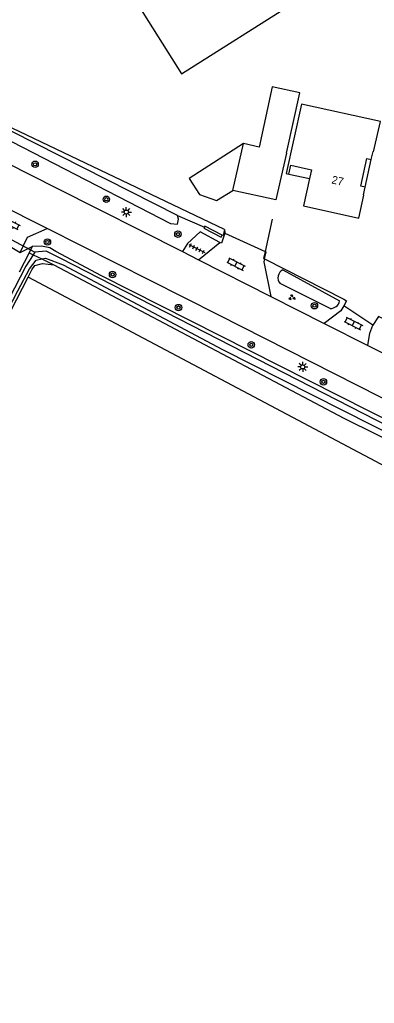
# Model space of a CAD drawing. Extents: x 128999 to 131010, y 395498 to 399007.
# Drawn here: x 129327.3 to 129371.7, y 398294.6 to 398417.5 of the extents above; entities that cross this region are included whole.
import ezdxf

# ---------------------------------------------------------------- set-up
doc = ezdxf.new("R2010")
doc.units = 0
for name, color, linetype in [('gg-afsc-erfafscheiding', 7, 'Continuous'), ('gg-afsc-hekwerk', 7, 'Continuous'), ('gg-afsc-muur', 7, 'Continuous'), ('gg-anno-huisnummerreeks BGT', 7, 'Continuous'), ('gg-bbg-bijgebouw', 7, 'Continuous'), ('gg-bbg-gedigitaliseerde bijgebouw', 7, 'Continuous'), ('gg-bbg-hoofdgebouw', 7, 'Continuous'), ('gg-bbg-luifel en loopbrug', 7, 'Continuous'), ('gg-bbg-onder overbouw', 7, 'Continuous'), ('gg-bbg-pand overbouw', 7, 'Continuous'), ('gg-knt-onverhard', 7, 'Continuous'), ('gg-knt-verharding', 7, 'Continuous'), ('gg-kntw-bovenkant insteek waterloop', 7, 'Continuous'), ('gg-kntw-waterlijn', 7, 'Continuous'), ('gg-kwrk-duiker nz buis', 7, 'Continuous'), ('gt-grn-groengrens', 7, 'Continuous'), ('gt-grn-vlakafsluiter', 7, 'Continuous'), ('gt-symb-boom', 7, 'Continuous'), ('gt-symb-groenvak', 7, 'Continuous'), ('gt-symb-klinker verharding', 7, 'Continuous'), ('gt-symb-lichtmast', 7, 'Continuous'), ('gt-symb-tegel verharding', 7, 'Continuous')]:
    doc.layers.add(name, color=color, linetype=linetype)

# ---------------------------------------------------------------- blocks, each defined once
blk = doc.blocks.new('gt0-BOOM')
at = {"layer": 'gt-symb-boom'}
for radius in [0.4, 0.2]:
    blk.add_circle((0, 0), radius, dxfattribs=at)
blk = doc.blocks.new('gt0-GRVAK')
at = {"layer": 'gt-symb-groenvak'}
for p, q in [((-0.11, 0.19), (-0.23, 0.24)), ((-0.18, 0.15), (0.09, 0.15)), ((-0.09, 0.21), (-0.16, 0.32)), ((-0.05, 0.21), (-0.05, 0.39)), ((0, 0.21), (0.06, 0.32)), ((0.01, 0.19), (0.13, 0.24)), ((0.26, -0.05), (0.2, 0.06)), ((0.31, -0.05), (0.31, 0.13)), ((0.35, -0.05), (0.41, 0.06)), ((-0.24, -0.23), (-0.36, -0.18)), ((-0.32, -0.26), (-0.05, -0.26)), ((-0.23, -0.21), (-0.29, -0.1)), ((-0.18, -0.2), (-0.18, -0.02)), ((-0.14, -0.21), (-0.07, -0.1)), ((-0.12, -0.23), (0, -0.18)), ((0.24, -0.07), (0.12, -0.02)), ((0.17, -0.11), (0.44, -0.11)), ((0.37, -0.07), (0.49, -0.02))]:
    blk.add_line(p, q, dxfattribs=at)
blk = doc.blocks.new('gt0-LMAST')
at = {"layer": 'gt-symb-lichtmast'}
for p, q in [((-0.18, 0.17), (-0.45, 0.44)), ((-0.01, 0.25), (-0.01, 0.62)), ((0.17, 0.17), (0.44, 0.44)), ((-0.26, 0), (-0.63, 0)), ((-0.18, -0.18), (-0.45, -0.45)), ((-0.01, -0.25), (-0.01, -0.63)), ((0.44, -0.45), (0.17, -0.18)), ((0.24, 0), (0.62, 0))]:
    blk.add_line(p, q, dxfattribs=at)
blk.add_circle((-0.01, 0), 0.25, dxfattribs=at)
blk = doc.blocks.new('gt0-KL1')
at = {"layer": 'gt-symb-klinker verharding'}
for p, q in [((-1.15, 0.3), (1.15, 0.3)), ((-1, -0.3), (-1, 0.3)), ((-0.5, 0.3), (-0.5, 0.45)), ((0, -0.3), (0, 0.3)), ((0.5, 0.3), (0.5, 0.45)), ((1, -0.3), (1, 0.3)), ((-1.15, -0.3), (1.15, -0.3)), ((-0.5, -0.45), (-0.5, -0.3)), ((0.5, -0.45), (0.5, -0.3))]:
    blk.add_line(p, q, dxfattribs=at)
blk = doc.blocks.new('gt0-TEG1')
at = {"layer": 'gt-symb-tegel verharding'}
for p, q in [((-1.12, 0), (1.12, 0)), ((-0.9, -0.25), (-0.9, 0.25)), ((-0.45, -0.25), (-0.45, 0.25)), ((0, -0.25), (0, 0.25)), ((0.45, -0.25), (0.45, 0.25)), ((0.9, -0.25), (0.9, 0.25))]:
    blk.add_line(p, q, dxfattribs=at)

msp = doc.modelspace()

# ---------------------------------------------------------------- linework, layer by layer
at = {"layer": 'gg-afsc-erfafscheiding'}
for p, q in [((129358.9, 398392.58), (129358.02, 398388.53)), ((129357.96, 398387.63), (129367.87, 398382.58))]:
    msp.add_line(p, q, dxfattribs=at)
msp.add_lwpolyline([(129358.02, 398388.53), (129357.84, 398387.7), (129357.96, 398387.63)], dxfattribs=at)
at = {"layer": 'gg-afsc-hekwerk'}
msp.add_line((129352.94, 398391.3), (129317.57, 398408.17), dxfattribs=at)
at = {"layer": 'gg-afsc-muur'}
for points in [[(129352.68, 398390.6), (129350.51, 398391.72), (129350.44, 398391.58)], [(129350.44, 398391.58), (129350.37, 398391.44), (129352.55, 398390.32), (129352.68, 398390.6)]]:
    msp.add_lwpolyline(points, dxfattribs=at)
at = {"layer": 'gg-bbg-bijgebouw'}
msp.add_line((129354.01, 398396.16), (129355.31, 398402.03), dxfattribs=at)
msp.add_lwpolyline([(129360.69, 398400.84), (129359.39, 398394.98), (129354.01, 398396.16)], dxfattribs=at)
at = {"layer": 'gg-bbg-gedigitaliseerde bijgebouw'}
msp.add_lwpolyline([(129360.69, 398400.84), (129362.35, 398408.35), (129358.93, 398409.11), (129357.27, 398401.59), (129355.31, 398402.03)], dxfattribs=at)
at = {"layer": 'gg-bbg-hoofdgebouw'}
for points in [[(129358.29, 398425.59), (129353.14, 398422.32), (129351.43, 398425.01), (129342.23, 398419.19), (129347.59, 398410.74), (129361.94, 398419.83), (129358.29, 398425.59)], [(129371.3, 398400.04), (129371.52, 398401.02), (129371.6, 398401), (129372.44, 398404.77), (129362.58, 398406.96), (129360.67, 398398.3), (129361.01, 398398.22)], [(129361.01, 398398.22), (129361.26, 398399.31), (129363.81, 398398.76), (129363.57, 398397.66)], [(129363.57, 398397.66), (129362.81, 398394.24), (129369.75, 398392.72), (129370.38, 398395.59), (129370.32, 398395.61), (129370.54, 398396.58)]]:
    msp.add_lwpolyline(points, dxfattribs=at)
at = {"layer": 'gg-bbg-luifel en loopbrug'}
msp.add_line((129361.01, 398398.22), (129363.57, 398397.66), dxfattribs=at)
msp.add_lwpolyline([(129355.31, 398402.03), (129348.54, 398397.68), (129349.81, 398395.65), (129351.94, 398394.91), (129354.01, 398396.16)], dxfattribs=at)
at = {"layer": 'gg-bbg-onder overbouw'}
msp.add_lwpolyline([(129370.54, 398396.58), (129369.99, 398396.7), (129370.75, 398400.16), (129371.3, 398400.04)], dxfattribs=at)
at = {"layer": 'gg-bbg-pand overbouw'}
msp.add_line((129370.54, 398396.58), (129371.3, 398400.04), dxfattribs=at)
at = {"layer": 'gg-knt-onverhard'}
for p, q in [((129328.92, 398389.15), (129328.53, 398388.39)), ((129328.53, 398388.39), (129327.29, 398385.97))]:
    msp.add_line(p, q, dxfattribs=at)
at = {"layer": 'gg-knt-verharding'}
for p, q in [((129330.78, 398391.41), (129322.8, 398395.42)), ((129353.01, 398390.84), (129358.02, 398388.53)), ((129349.71, 398387.52), (129352.39, 398389.68)), ((129347.69, 398388.53), (129349.71, 398387.52)), ((129349.71, 398387.52), (129358.76, 398382.94)), ((129358.76, 398382.94), (129365.43, 398379.53)), ((129371.51, 398379.32), (129367.87, 398381.74)), ((129365.43, 398379.53), (129370.87, 398376.8)), ((129370.87, 398376.8), (129392.81, 398365.67))]:
    msp.add_line(p, q, dxfattribs=at)
for points in [[(129316.16, 398404.43), (129332.01, 398396.45), (129347.69, 398388.53)], [(129323.46, 398393.48), (129323.82, 398392.45), (129323.11, 398390.97), (129327.41, 398388.42)], [(129327.41, 398388.42), (129328.31, 398390.33), (129330.78, 398391.41)], [(129498.25, 398306.21), (129491.79, 398309.55), (129474.47, 398318.43), (129422.82, 398344.78), (129386.91, 398363), (129352.23, 398380.57), (129330.78, 398391.41)], [(129352.39, 398389.68), (129349.91, 398391.02), (129348.31, 398389.54), (129347.69, 398388.53)], [(129353.01, 398390.84), (129352.56, 398389.59), (129352.39, 398389.68)], [(129352.94, 398391.3), (129352.77, 398390.55), (129352.68, 398390.6)], [(129357.96, 398387.63), (129358.18, 398388.45), (129358.02, 398388.53)], [(129357.96, 398387.63), (129357.86, 398387.25), (129358.76, 398382.94)], [(129367.87, 398381.74), (129367.51, 398381.12), (129365.43, 398379.53)], [(129370.87, 398376.8), (129371.13, 398378.36), (129371.51, 398379.32)]]:
    msp.add_lwpolyline(points, dxfattribs=at)
at = {"layer": 'gg-kntw-bovenkant insteek waterloop'}
for p, q in [((129360.26, 398386.25), (129367.33, 398382.36)), ((129366.17, 398381.42), (129359.9, 398384.54))]:
    msp.add_line(p, q, dxfattribs=at)
for points in [[(129347.07, 398393.04), (129317.52, 398407.97), (129317.06, 398407.05)], [(129317.06, 398407.05), (129346.22, 398392.05), (129347.09, 398391.94), (129347.2, 398392.59), (129347.07, 398393.04)], [(129498.18, 398303.84), (129497.09, 398304.35), (129496.14, 398305.24), (129467.87, 398319.84), (129431.82, 398337.81), (129397.01, 398355.49), (129337.56, 398385.51), (129331.87, 398388.54), (129331.1, 398389.02), (129330.08, 398389.22), (129328.92, 398389.15)], [(129328.42, 398385.34), (129328.89, 398386.24), (129329.23, 398386.79), (129330.21, 398387.06), (129331.6, 398386.89)], [(129331.6, 398386.89), (129367.88, 398367.71), (129405.5, 398349.09), (129441.74, 398330.6), (129474.4, 398313.58), (129496.68, 398302.53), (129497.49, 398302.26), (129497.76, 398302.46), (129498.18, 398303.84)], [(129272.33, 398277.03), (129293.08, 398316.22), (129303.64, 398337.78), (129314.62, 398358.63), (129328.42, 398385.34)]]:
    msp.add_lwpolyline(points, dxfattribs=at)
for centre, radius, start, end in [((129360.7, 398385.26), 1.08, 113.7931, 222.2236), ((129366.19, 398382.59), 1.17, 269.3578, 348.5157)]:
    msp.add_arc(centre, radius, start, end, dxfattribs=at)
at = {"layer": 'gg-kntw-waterlijn'}
for points in [[(129329.05, 398388.14), (129328.12, 398386.7), (129321.66, 398374.26), (129298.22, 398329.09), (129285.79, 398305.13), (129268.83, 398274.01)], [(129497.3, 398303.67), (129496.1, 398304.63), (129487.8, 398308.86), (129429.46, 398338.36), (129403.36, 398351.56), (129373.61, 398366.6), (129332.43, 398387.7), (129330.68, 398388.6), (129329.25, 398388.45), (129329.05, 398388.14)], [(129276.47, 398286.08), (129288.26, 398308.1), (129304.42, 398339.88), (129327.13, 398383.61), (129328.56, 398386.37), (129329.43, 398387.47), (129330.14, 398387.61)], [(129330.14, 398387.61), (129330.59, 398387.69), (129332.78, 398386.86), (129352.71, 398376.32), (129393.92, 398355.49), (129470.19, 398316.6), (129495.89, 398303.5), (129496.55, 398303.2), (129496.99, 398303.32), (129497.3, 398303.67)]]:
    msp.add_lwpolyline(points, dxfattribs=at)
at = {"layer": 'gg-kwrk-duiker nz buis'}
msp.add_line((129321.01, 398392.84), (129329.25, 398388.45), dxfattribs=at)
at = {"layer": 'gt-grn-groengrens'}
msp.add_line((129347.07, 398393.04), (129350.44, 398391.58), dxfattribs=at)
msp.add_lwpolyline([(129496.27, 398296.25), (129447.63, 398322.18), (129328.42, 398385.34)], dxfattribs=at)
at = {"layer": 'gt-grn-vlakafsluiter'}
for p, q in [((129352.94, 398391.3), (129353.01, 398390.84)), ((129327.41, 398388.42), (129328.92, 398389.15)), ((129328.53, 398388.39), (129329.05, 398388.14)), ((129329.05, 398388.14), (129330.14, 398387.61)), ((129330.14, 398387.61), (129331.6, 398386.89))]:
    msp.add_line(p, q, dxfattribs=at)
for points in [[(129367.87, 398382.58), (129368.21, 398382.4), (129367.87, 398381.74)], [(129373.1, 398380), (129372.21, 398380.44), (129371.51, 398379.32)]]:
    msp.add_lwpolyline(points, dxfattribs=at)

# ---------------------------------------------------------------- block references
at = {"layer": 'gt-symb-boom'}
for p in [(129329.28, 398399.44), (129338.18, 398395.07), (129347.13, 398390.71), (129347.2, 398381.54), (129364.2, 398381.77), (129356.3, 398376.88), (129365.32, 398372.26)]:
    msp.add_blockref('gt0-BOOM', p, dxfattribs=at)
for p, rotation in [((129330.82, 398389.73), -26.539438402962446), ((129338.96, 398385.67), -26.53943840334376)]:
    msp.add_blockref('gt0-BOOM', p, dxfattribs=dict(at, rotation=rotation))
at = {"layer": 'gt-symb-groenvak', "rotation": -12.827123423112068}
msp.add_blockref('gt0-GRVAK', (129361.37, 398382.8), dxfattribs=at)
at = {"layer": 'gt-symb-klinker verharding'}
for p, rotation in [((129326.24, 398392.05), -26.231939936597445), ((129354.39, 398386.97), -26.87253899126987), ((129369.07, 398379.56), -26.872538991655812)]:
    msp.add_blockref('gt0-KL1', p, dxfattribs=dict(at, rotation=rotation))
at = {"layer": 'gt-symb-lichtmast'}
for p in [(129340.69, 398393.47), (129362.74, 398374.12)]:
    msp.add_blockref('gt0-LMAST', p, dxfattribs=at)
at = {"layer": 'gt-symb-tegel verharding', "rotation": -26.872538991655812}
msp.add_blockref('gt0-TEG1', (129349.5, 398388.91), dxfattribs=at)

# ---------------------------------------------------------------- texts
at = {"layer": 'gg-anno-huisnummerreeks BGT'}
msp.add_text('27', height=1, rotation=347.7, dxfattribs=at).set_placement((129366.27, 398397.06))

doc.saveas('drawing.dxf')
